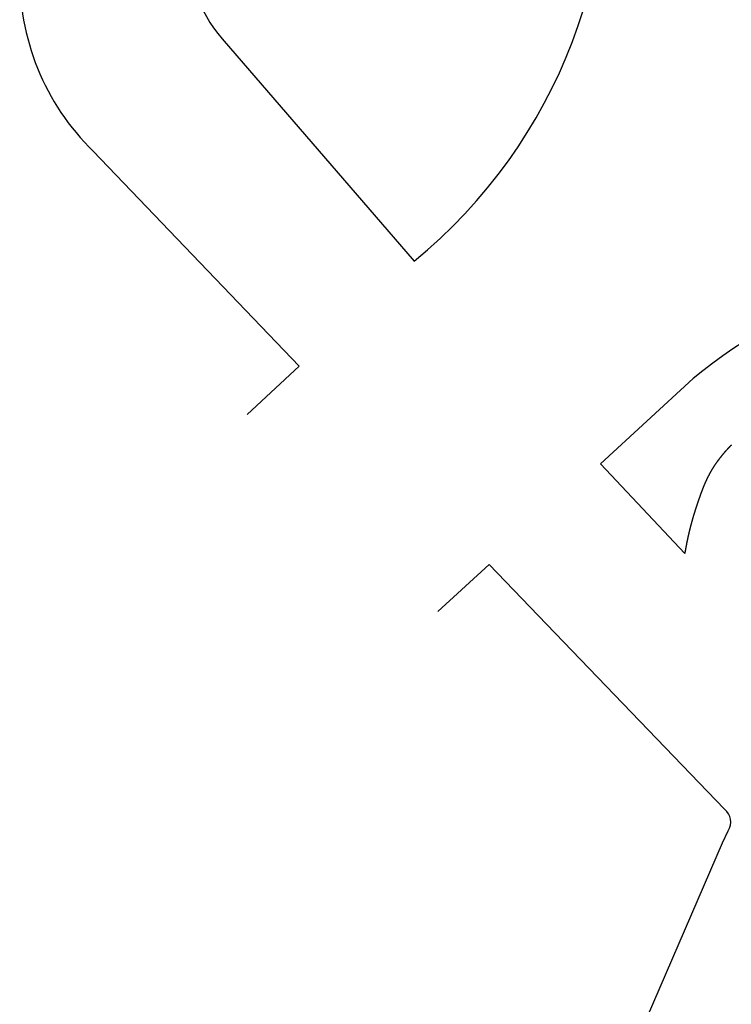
# Model space of a CAD drawing. Extents: x 148869 to 161638, y 453607 to 469810.
# Tile 1002 of 1056: x 159141.133 to 159141.341, y 459860.224 to 459860.511. Entities that reach past the tile are written whole.
import ezdxf

# ---------------------------------------------------------------- set-up
doc = ezdxf.new("R2010")
doc.units = 0
doc.layers.add('LKI_V01_KANTRIJWEG', color=252, linetype='CONTINUOUS')

msp = doc.modelspace()

# ---------------------------------------------------------------- linework, layer by layer
at = {"layer": 'LKI_V01_KANTRIJWEG'}
for p, q in [((159141.1924948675, 459860.5050805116), (159141.2485048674, 459860.4402505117)), ((159141.1924948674, 459860.5050805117), (159141.2485048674, 459860.4402505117)), ((159141.3389748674, 459860.2805005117), (159141.2846848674, 459860.3369605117)), ((159141.3389748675, 459860.2805005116), (159141.2846848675, 459860.3369605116))]:
    msp.add_line(p, q, dxfattribs=at)
for points in [[(159141.1997448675, 459860.3955505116), (159141.2149948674, 459860.4096105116), (159141.1549048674, 459860.4722505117)], [(159141.1997448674, 459860.3955505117), (159141.2149948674, 459860.4096105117), (159141.1549048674, 459860.4722505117)], [(159141.3274148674, 459860.3550505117), (159141.3028748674, 459860.3812205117), (159141.3298848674, 459860.4060105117)], [(159141.3274148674, 459860.3550505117), (159141.3028748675, 459860.3812205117), (159141.3298848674, 459860.4060105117)], [(159141.3394748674, 459860.3850405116), (159141.3394348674, 459860.3850005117), (159141.3394048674, 459860.3849605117), (159141.3393748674, 459860.3849305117), (159141.3393348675, 459860.3848905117), (159141.3393048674, 459860.3848505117), (159141.3392748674, 459860.3848105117), (159141.3392348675, 459860.3847805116), (159141.3392048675, 459860.3847405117), (159141.3391748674, 459860.3847005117), (159141.3391348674, 459860.3846605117), (159141.3391048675, 459860.3846205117), (159141.3390748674, 459860.3845905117), (159141.3390448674, 459860.3845505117), (159141.3390048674, 459860.3845105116), (159141.3389748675, 459860.3844705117), (159141.3389448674, 459860.3844405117), (159141.3389148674, 459860.3844005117), (159141.3388748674, 459860.3843605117), (159141.3388448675, 459860.3843205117), (159141.3388148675, 459860.3842805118), (159141.3387848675, 459860.3842505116), (159141.3387448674, 459860.3842105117), (159141.3387148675, 459860.3841705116), (159141.3386848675, 459860.3841305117), (159141.3386548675, 459860.3840905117), (159141.3386148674, 459860.3840505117), (159141.3385848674, 459860.3840205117), (159141.3385548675, 459860.3839805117), (159141.3385248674, 459860.3839405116), (159141.3384948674, 459860.3839005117), (159141.3384548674, 459860.3838605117), (159141.3384248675, 459860.3838205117), (159141.3383948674, 459860.3837905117), (159141.3383648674, 459860.3837505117), (159141.3383348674, 459860.3837105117), (159141.3382948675, 459860.3836705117), (159141.3382648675, 459860.3836305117), (159141.3382348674, 459860.3835905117), (159141.3382048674, 459860.3835505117), (159141.3381748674, 459860.3835205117), (159141.3381448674, 459860.3834805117), (159141.3381048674, 459860.3834405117), (159141.3380748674, 459860.3834005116), (159141.3380448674, 459860.3833605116), (159141.3380148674, 459860.3833205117), (159141.3379848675, 459860.3832805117), (159141.3379548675, 459860.3832405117), (159141.3379248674, 459860.3832005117), (159141.3378948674, 459860.3831605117)], [(159141.3394748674, 459860.3850405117), (159141.3394348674, 459860.3850005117), (159141.3394048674, 459860.3849605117), (159141.3393748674, 459860.3849305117), (159141.3393348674, 459860.3848905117), (159141.3393048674, 459860.3848505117), (159141.3392748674, 459860.3848105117), (159141.3392348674, 459860.3847805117), (159141.3392048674, 459860.3847405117), (159141.3391748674, 459860.3847005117), (159141.3391348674, 459860.3846605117), (159141.3391048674, 459860.3846205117), (159141.3390748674, 459860.3845905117), (159141.3390448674, 459860.3845505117), (159141.3390048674, 459860.3845105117), (159141.3389748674, 459860.3844705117), (159141.3389448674, 459860.3844405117), (159141.3389148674, 459860.3844005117), (159141.3388748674, 459860.3843605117), (159141.3388448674, 459860.3843205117), (159141.3388148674, 459860.3842805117), (159141.3387848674, 459860.3842505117), (159141.3387448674, 459860.3842105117), (159141.3387148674, 459860.3841705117), (159141.3386848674, 459860.3841305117), (159141.3386548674, 459860.3840905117), (159141.3386148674, 459860.3840505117), (159141.3385848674, 459860.3840205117), (159141.3385548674, 459860.3839805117), (159141.3385248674, 459860.3839405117), (159141.3384948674, 459860.3839005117), (159141.3384548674, 459860.3838605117), (159141.3384248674, 459860.3838205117), (159141.3383948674, 459860.3837905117), (159141.3383648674, 459860.3837505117), (159141.3383348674, 459860.3837105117), (159141.3382948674, 459860.3836705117), (159141.3382648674, 459860.3836305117), (159141.3382348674, 459860.3835905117), (159141.3382048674, 459860.3835505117), (159141.3381748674, 459860.3835205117), (159141.3381448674, 459860.3834805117), (159141.3381048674, 459860.3834405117), (159141.3380748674, 459860.3834005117), (159141.3380448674, 459860.3833605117), (159141.3380148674, 459860.3833205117), (159141.3379848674, 459860.3832805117), (159141.3379548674, 459860.3832405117), (159141.3379248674, 459860.3832005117), (159141.3378948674, 459860.3831605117)], [(159141.3410148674, 459860.3866805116), (159141.3409748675, 459860.3866505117), (159141.3409448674, 459860.3866105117), (159141.3409048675, 459860.3865705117), (159141.3408748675, 459860.3865405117), (159141.3408348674, 459860.3865005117), (159141.3408048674, 459860.3864705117), (159141.3407648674, 459860.3864305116), (159141.3407348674, 459860.3863905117), (159141.3406948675, 459860.3863605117), (159141.3406648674, 459860.3863205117), (159141.3406248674, 459860.3862905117), (159141.3405948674, 459860.3862505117), (159141.3405548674, 459860.3862105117), (159141.3405248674, 459860.3861805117), (159141.3404848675, 459860.3861405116), (159141.3404548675, 459860.3861005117), (159141.3404248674, 459860.3860705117), (159141.3403848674, 459860.3860305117), (159141.3403548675, 459860.3860005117), (159141.3403148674, 459860.3859605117), (159141.3402848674, 459860.3859205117), (159141.3402448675, 459860.3858905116), (159141.3402148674, 459860.3858505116), (159141.3401848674, 459860.3858105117), (159141.3401448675, 459860.3857805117), (159141.3401148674, 459860.3857405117), (159141.3400748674, 459860.3857005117), (159141.3400448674, 459860.3856705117), (159141.3400048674, 459860.3856305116), (159141.3399748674, 459860.3855905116), (159141.3399448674, 459860.3855605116), (159141.3399048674, 459860.3855205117), (159141.3398748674, 459860.3854805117), (159141.3398448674, 459860.3854505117), (159141.3398048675, 459860.3854105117), (159141.3397748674, 459860.3853705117), (159141.3397348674, 459860.3853305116), (159141.3397048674, 459860.3853005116), (159141.3396748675, 459860.3852605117), (159141.3396348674, 459860.3852205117), (159141.3396048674, 459860.3851905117), (159141.3395748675, 459860.3851505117), (159141.3395348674, 459860.3851105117), (159141.3395048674, 459860.3850705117), (159141.3394748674, 459860.3850405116)], [(159141.3410148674, 459860.3866805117), (159141.3409748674, 459860.3866505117), (159141.3409448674, 459860.3866105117), (159141.3409048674, 459860.3865705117), (159141.3408748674, 459860.3865405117), (159141.3408348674, 459860.3865005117), (159141.3408048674, 459860.3864705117), (159141.3407648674, 459860.3864305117), (159141.3407348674, 459860.3863905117), (159141.3406948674, 459860.3863605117), (159141.3406648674, 459860.3863205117), (159141.3406248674, 459860.3862905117), (159141.3405948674, 459860.3862505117), (159141.3405548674, 459860.3862105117), (159141.3405248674, 459860.3861805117), (159141.3404848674, 459860.3861405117), (159141.3404548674, 459860.3861005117), (159141.3404248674, 459860.3860705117), (159141.3403848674, 459860.3860305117), (159141.3403548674, 459860.3860005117), (159141.3403148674, 459860.3859605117), (159141.3402848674, 459860.3859205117), (159141.3402448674, 459860.3858905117), (159141.3402148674, 459860.3858505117), (159141.3401848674, 459860.3858105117), (159141.3401448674, 459860.3857805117), (159141.3401148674, 459860.3857405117), (159141.3400748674, 459860.3857005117), (159141.3400448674, 459860.3856705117), (159141.3400048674, 459860.3856305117), (159141.3399748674, 459860.3855905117), (159141.3399448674, 459860.3855605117), (159141.3399048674, 459860.3855205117), (159141.3398748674, 459860.3854805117), (159141.3398448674, 459860.3854505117), (159141.3398048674, 459860.3854105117), (159141.3397748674, 459860.3853705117), (159141.3397348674, 459860.3853305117), (159141.3397048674, 459860.3853005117), (159141.3396748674, 459860.3852605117), (159141.3396348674, 459860.3852205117), (159141.3396048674, 459860.3851905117), (159141.3395748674, 459860.3851505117), (159141.3395348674, 459860.3851105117), (159141.3395048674, 459860.3850705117), (159141.3394748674, 459860.3850405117)], [(159141.3378948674, 459860.3831605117), (159141.3378548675, 459860.3831305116), (159141.3378248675, 459860.3830905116), (159141.3377948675, 459860.3830505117), (159141.3377648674, 459860.3830105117), (159141.3377348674, 459860.3829705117), (159141.3377048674, 459860.3829305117), (159141.3376748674, 459860.3828905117), (159141.3376448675, 459860.3828505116), (159141.3376148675, 459860.3828105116), (159141.3375848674, 459860.3827705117), (159141.3375548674, 459860.3827305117), (159141.3375248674, 459860.3826905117), (159141.3374948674, 459860.3826505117), (159141.3374548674, 459860.3826105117), (159141.3374248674, 459860.3825705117), (159141.3373948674, 459860.3825305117), (159141.3373648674, 459860.3824905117), (159141.3373348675, 459860.3824505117), (159141.3373048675, 459860.3824105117), (159141.3372748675, 459860.3823705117), (159141.3372448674, 459860.3823305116), (159141.3372148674, 459860.3822905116), (159141.3371848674, 459860.3822505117), (159141.3371548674, 459860.3822105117), (159141.3371248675, 459860.3821705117), (159141.3370948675, 459860.3821305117), (159141.3370648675, 459860.3820905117), (159141.3370348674, 459860.3820505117), (159141.3370048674, 459860.3820105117), (159141.3369748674, 459860.3819705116), (159141.3369448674, 459860.3819305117), (159141.3369148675, 459860.3818905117), (159141.3368948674, 459860.3818505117), (159141.3368648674, 459860.3818105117), (159141.3368348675, 459860.3817705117), (159141.3368048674, 459860.3817305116), (159141.3367748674, 459860.3816905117), (159141.3367448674, 459860.3816405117), (159141.3367148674, 459860.3816005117), (159141.3366848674, 459860.3815605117), (159141.3366548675, 459860.3815205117), (159141.3366248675, 459860.3814805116), (159141.3365948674, 459860.3814405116), (159141.3365648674, 459860.3814005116), (159141.3365448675, 459860.3813605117), (159141.3365148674, 459860.3813205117), (159141.3364848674, 459860.3812805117), (159141.3364548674, 459860.3812305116), (159141.3364248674, 459860.3811905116)], [(159141.3378948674, 459860.3831605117), (159141.3378548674, 459860.3831305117), (159141.3378248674, 459860.3830905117), (159141.3377948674, 459860.3830505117), (159141.3377648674, 459860.3830105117), (159141.3377348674, 459860.3829705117), (159141.3377048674, 459860.3829305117), (159141.3376748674, 459860.3828905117), (159141.3376448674, 459860.3828505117), (159141.3376148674, 459860.3828105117), (159141.3375848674, 459860.3827705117), (159141.3375548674, 459860.3827305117), (159141.3375248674, 459860.3826905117), (159141.3374948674, 459860.3826505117), (159141.3374548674, 459860.3826105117), (159141.3374248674, 459860.3825705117), (159141.3373948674, 459860.3825305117), (159141.3373648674, 459860.3824905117), (159141.3373348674, 459860.3824505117), (159141.3373048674, 459860.3824105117), (159141.3372748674, 459860.3823705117), (159141.3372448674, 459860.3823305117), (159141.3372148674, 459860.3822905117), (159141.3371848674, 459860.3822505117), (159141.3371548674, 459860.3822105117), (159141.3371248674, 459860.3821705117), (159141.3370948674, 459860.3821305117), (159141.3370648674, 459860.3820905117), (159141.3370348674, 459860.3820505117), (159141.3370048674, 459860.3820105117), (159141.3369748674, 459860.3819705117), (159141.3369448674, 459860.3819305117), (159141.3369148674, 459860.3818905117), (159141.3368948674, 459860.3818505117), (159141.3368648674, 459860.3818105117), (159141.3368348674, 459860.3817705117), (159141.3368048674, 459860.3817305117), (159141.3367748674, 459860.3816905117), (159141.3367448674, 459860.3816405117), (159141.3367148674, 459860.3816005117), (159141.3366848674, 459860.3815605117), (159141.3366548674, 459860.3815205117), (159141.3366248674, 459860.3814805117), (159141.3365948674, 459860.3814405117), (159141.3365648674, 459860.3814005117), (159141.3365448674, 459860.3813605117), (159141.3365148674, 459860.3813205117), (159141.3364848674, 459860.3812805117), (159141.3364548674, 459860.3812305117), (159141.3364248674, 459860.3811905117)], [(159141.3364248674, 459860.3811905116), (159141.3363948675, 459860.3811505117), (159141.3363648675, 459860.3811105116), (159141.3363448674, 459860.3810705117), (159141.3363148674, 459860.3810305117), (159141.3362848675, 459860.3809905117), (159141.3362548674, 459860.3809405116), (159141.3362248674, 459860.3809005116), (159141.3361948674, 459860.3808605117), (159141.3361748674, 459860.3808205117), (159141.3361448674, 459860.3807805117), (159141.3361148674, 459860.3807405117), (159141.3360848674, 459860.3806905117), (159141.3360548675, 459860.3806505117), (159141.3360348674, 459860.3806105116), (159141.3360048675, 459860.3805705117), (159141.3359748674, 459860.3805305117), (159141.3359448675, 459860.3804805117), (159141.3359248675, 459860.3804405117), (159141.3358948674, 459860.3804005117), (159141.3358648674, 459860.3803605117), (159141.3358348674, 459860.3803105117), (159141.3358148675, 459860.3802705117), (159141.3357848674, 459860.3802305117), (159141.3357548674, 459860.3801905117), (159141.3357248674, 459860.3801405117), (159141.3357048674, 459860.3801005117), (159141.3356748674, 459860.3800605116), (159141.3356448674, 459860.3800205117), (159141.3356248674, 459860.3799705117), (159141.3355948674, 459860.3799305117), (159141.3355648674, 459860.3798905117), (159141.3355348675, 459860.3798505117), (159141.3355148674, 459860.3798005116), (159141.3354848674, 459860.3797605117), (159141.3354548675, 459860.3797205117), (159141.3354348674, 459860.3796705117), (159141.3354048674, 459860.3796305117), (159141.3353848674, 459860.3795905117), (159141.3353548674, 459860.3795405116), (159141.3353248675, 459860.3795005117), (159141.3353048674, 459860.3794605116), (159141.3352748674, 459860.3794105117), (159141.3352448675, 459860.3793705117), (159141.3352248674, 459860.3793305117), (159141.3351948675, 459860.3792805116), (159141.3351748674, 459860.3792405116), (159141.3351448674, 459860.3792005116), (159141.3351248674, 459860.3791505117), (159141.3350948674, 459860.3791105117)], [(159141.3364248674, 459860.3811905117), (159141.3363948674, 459860.3811505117), (159141.3363648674, 459860.3811105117), (159141.3363448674, 459860.3810705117), (159141.3363148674, 459860.3810305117), (159141.3362848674, 459860.3809905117), (159141.3362548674, 459860.3809405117), (159141.3362248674, 459860.3809005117), (159141.3361948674, 459860.3808605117), (159141.3361748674, 459860.3808205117), (159141.3361448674, 459860.3807805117), (159141.3361148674, 459860.3807405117), (159141.3360848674, 459860.3806905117), (159141.3360548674, 459860.3806505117), (159141.3360348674, 459860.3806105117), (159141.3360048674, 459860.3805705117), (159141.3359748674, 459860.3805305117), (159141.3359448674, 459860.3804805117), (159141.3359248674, 459860.3804405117), (159141.3358948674, 459860.3804005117), (159141.3358648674, 459860.3803605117), (159141.3358348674, 459860.3803105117), (159141.3358148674, 459860.3802705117), (159141.3357848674, 459860.3802305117), (159141.3357548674, 459860.3801905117), (159141.3357248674, 459860.3801405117), (159141.3357048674, 459860.3801005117), (159141.3356748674, 459860.3800605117), (159141.3356448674, 459860.3800205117), (159141.3356248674, 459860.3799705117), (159141.3355948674, 459860.3799305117), (159141.3355648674, 459860.3798905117), (159141.3355348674, 459860.3798505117), (159141.3355148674, 459860.3798005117), (159141.3354848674, 459860.3797605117), (159141.3354548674, 459860.3797205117), (159141.3354348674, 459860.3796705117), (159141.3354048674, 459860.3796305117), (159141.3353848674, 459860.3795905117), (159141.3353548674, 459860.3795405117), (159141.3353248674, 459860.3795005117), (159141.3353048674, 459860.3794605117), (159141.3352748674, 459860.3794105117), (159141.3352448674, 459860.3793705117), (159141.3352248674, 459860.3793305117), (159141.3351948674, 459860.3792805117), (159141.3351748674, 459860.3792405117), (159141.3351448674, 459860.3792005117), (159141.3351248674, 459860.3791505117), (159141.3350948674, 459860.3791105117)], [(159141.3339448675, 459860.3769405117), (159141.3339148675, 459860.3768905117), (159141.3338948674, 459860.3768505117), (159141.3338748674, 459860.3768005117), (159141.3338548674, 459860.3767605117), (159141.3338348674, 459860.3767105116), (159141.3338148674, 459860.3766705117), (159141.3337848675, 459860.3766205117), (159141.3337648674, 459860.3765805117), (159141.3337448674, 459860.3765305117), (159141.3337248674, 459860.3764805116), (159141.3337048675, 459860.3764405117), (159141.3336848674, 459860.3763905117), (159141.3336648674, 459860.3763505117), (159141.3336448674, 459860.3763005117), (159141.3336248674, 459860.3762605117), (159141.3336048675, 459860.3762105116), (159141.3335748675, 459860.3761705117), (159141.3335548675, 459860.3761205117), (159141.3335348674, 459860.3760805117), (159141.3335148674, 459860.3760305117), (159141.3334948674, 459860.3759805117), (159141.3334748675, 459860.3759405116), (159141.3334548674, 459860.3758905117), (159141.3334348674, 459860.3758505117), (159141.3334148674, 459860.3758005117), (159141.3333948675, 459860.3757605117), (159141.3333748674, 459860.3757105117), (159141.3333548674, 459860.3756605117), (159141.3333348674, 459860.3756205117), (159141.3333148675, 459860.3755705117), (159141.3332948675, 459860.3755305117), (159141.3332748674, 459860.3754805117), (159141.3332548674, 459860.3754305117), (159141.3332348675, 459860.3753905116), (159141.3332148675, 459860.3753405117), (159141.3331948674, 459860.3753005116), (159141.3331748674, 459860.3752505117), (159141.3331548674, 459860.3752005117), (159141.3331348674, 459860.3751605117), (159141.3331148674, 459860.3751105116), (159141.3330948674, 459860.3750705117), (159141.3330748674, 459860.3750205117), (159141.3330548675, 459860.3749705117), (159141.3330348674, 459860.3749305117), (159141.3330148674, 459860.3748805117), (159141.3330048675, 459860.3748405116), (159141.3329848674, 459860.3747905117), (159141.3329648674, 459860.3747405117), (159141.3329448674, 459860.3747005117)], [(159141.3339448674, 459860.3769405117), (159141.3339148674, 459860.3768905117), (159141.3338948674, 459860.3768505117), (159141.3338748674, 459860.3768005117), (159141.3338548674, 459860.3767605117), (159141.3338348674, 459860.3767105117), (159141.3338148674, 459860.3766705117), (159141.3337848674, 459860.3766205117), (159141.3337648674, 459860.3765805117), (159141.3337448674, 459860.3765305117), (159141.3337248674, 459860.3764805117), (159141.3337048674, 459860.3764405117), (159141.3336848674, 459860.3763905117), (159141.3336648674, 459860.3763505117), (159141.3336448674, 459860.3763005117), (159141.3336248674, 459860.3762605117), (159141.3336048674, 459860.3762105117), (159141.3335748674, 459860.3761705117), (159141.3335548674, 459860.3761205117), (159141.3335348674, 459860.3760805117), (159141.3335148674, 459860.3760305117), (159141.3334948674, 459860.3759805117), (159141.3334748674, 459860.3759405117), (159141.3334548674, 459860.3758905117), (159141.3334348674, 459860.3758505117), (159141.3334148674, 459860.3758005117), (159141.3333948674, 459860.3757605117), (159141.3333748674, 459860.3757105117), (159141.3333548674, 459860.3756605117), (159141.3333348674, 459860.3756205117), (159141.3333148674, 459860.3755705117), (159141.3332948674, 459860.3755305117), (159141.3332748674, 459860.3754805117), (159141.3332548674, 459860.3754305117), (159141.3332348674, 459860.3753905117), (159141.3332148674, 459860.3753405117), (159141.3331948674, 459860.3753005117), (159141.3331748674, 459860.3752505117), (159141.3331548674, 459860.3752005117), (159141.3331348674, 459860.3751605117), (159141.3331148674, 459860.3751105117), (159141.3330948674, 459860.3750705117), (159141.3330748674, 459860.3750205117), (159141.3330548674, 459860.3749705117), (159141.3330348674, 459860.3749305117), (159141.3330148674, 459860.3748805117), (159141.3330048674, 459860.3748405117), (159141.3329848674, 459860.3747905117), (159141.3329648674, 459860.3747405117), (159141.3329448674, 459860.3747005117)], [(159141.3350948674, 459860.3791105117), (159141.3350648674, 459860.3790705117), (159141.3350448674, 459860.3790205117), (159141.3350148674, 459860.3789805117), (159141.3349948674, 459860.3789405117), (159141.3349648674, 459860.3788905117), (159141.3349448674, 459860.3788505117), (159141.3349148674, 459860.3788105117), (159141.3348948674, 459860.3787605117), (159141.3348648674, 459860.3787205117), (159141.3348448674, 459860.3786705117), (159141.3348248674, 459860.3786305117), (159141.3347948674, 459860.3785905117), (159141.3347748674, 459860.3785405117), (159141.3347448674, 459860.3785005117), (159141.3347248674, 459860.3784505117), (159141.3346948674, 459860.3784105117), (159141.3346748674, 459860.3783705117), (159141.3346548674, 459860.3783205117), (159141.3346248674, 459860.3782805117), (159141.3346048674, 459860.3782305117), (159141.3345748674, 459860.3781905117), (159141.3345548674, 459860.3781405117), (159141.3345348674, 459860.3781005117), (159141.3345048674, 459860.3780605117), (159141.3344848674, 459860.3780105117), (159141.3344648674, 459860.3779705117), (159141.3344348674, 459860.3779205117), (159141.3344148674, 459860.3778805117), (159141.3343948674, 459860.3778305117), (159141.3343648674, 459860.3777905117), (159141.3343448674, 459860.3777405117), (159141.3343248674, 459860.3777005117), (159141.3342948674, 459860.3776505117), (159141.3342748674, 459860.3776105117), (159141.3342548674, 459860.3775705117), (159141.3342348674, 459860.3775205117), (159141.3342048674, 459860.3774805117), (159141.3341848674, 459860.3774305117), (159141.3341648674, 459860.3773905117), (159141.3341448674, 459860.3773405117), (159141.3341148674, 459860.3773005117), (159141.3340948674, 459860.3772505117), (159141.3340748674, 459860.3772105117), (159141.3340548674, 459860.3771605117), (159141.3340248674, 459860.3771205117), (159141.3340048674, 459860.3770705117), (159141.3339848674, 459860.3770305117), (159141.3339648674, 459860.3769805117), (159141.3339448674, 459860.3769405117)], [(159141.3350948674, 459860.3791105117), (159141.3350648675, 459860.3790705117), (159141.3350448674, 459860.3790205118), (159141.3350148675, 459860.3789805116), (159141.3349948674, 459860.3789405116), (159141.3349648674, 459860.3788905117), (159141.3349448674, 459860.3788505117), (159141.3349148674, 459860.3788105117), (159141.3348948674, 459860.3787605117), (159141.3348648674, 459860.3787205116), (159141.3348448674, 459860.3786705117), (159141.3348248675, 459860.3786305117), (159141.3347948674, 459860.3785905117), (159141.3347748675, 459860.3785405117), (159141.3347448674, 459860.3785005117), (159141.3347248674, 459860.3784505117), (159141.3346948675, 459860.3784105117), (159141.3346748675, 459860.3783705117), (159141.3346548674, 459860.3783205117), (159141.3346248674, 459860.3782805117), (159141.3346048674, 459860.3782305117), (159141.3345748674, 459860.3781905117), (159141.3345548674, 459860.3781405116), (159141.3345348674, 459860.3781005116), (159141.3345048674, 459860.3780605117), (159141.3344848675, 459860.3780105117), (159141.3344648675, 459860.3779705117), (159141.3344348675, 459860.3779205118), (159141.3344148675, 459860.3778805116), (159141.3343948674, 459860.3778305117), (159141.3343648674, 459860.3777905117), (159141.3343448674, 459860.3777405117), (159141.3343248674, 459860.3777005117), (159141.3342948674, 459860.3776505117), (159141.3342748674, 459860.3776105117), (159141.3342548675, 459860.3775705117), (159141.3342348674, 459860.3775205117), (159141.3342048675, 459860.3774805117), (159141.3341848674, 459860.3774305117), (159141.3341648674, 459860.3773905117), (159141.3341448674, 459860.3773405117), (159141.3341148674, 459860.3773005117), (159141.3340948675, 459860.3772505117), (159141.3340748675, 459860.3772105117), (159141.3340548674, 459860.3771605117), (159141.3340248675, 459860.3771205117), (159141.3340048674, 459860.3770705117), (159141.3339848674, 459860.3770305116), (159141.3339648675, 459860.3769805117), (159141.3339448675, 459860.3769405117)], [(159141.3329448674, 459860.3747005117), (159141.3329248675, 459860.3746505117), (159141.3329048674, 459860.3746005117), (159141.3328848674, 459860.3745605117), (159141.3328648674, 459860.3745105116), (159141.3328448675, 459860.3744605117), (159141.3328248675, 459860.3744205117), (159141.3328148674, 459860.3743705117), (159141.3327948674, 459860.3743305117), (159141.3327748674, 459860.3742805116), (159141.3327548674, 459860.3742305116), (159141.3327348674, 459860.3741905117), (159141.3327148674, 459860.3741405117), (159141.3326948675, 459860.3740905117), (159141.3326848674, 459860.3740505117), (159141.3326648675, 459860.3740005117), (159141.3326448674, 459860.3739505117), (159141.3326248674, 459860.3739105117), (159141.3326048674, 459860.3738605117), (159141.3325848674, 459860.3738105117), (159141.3325748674, 459860.3737705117), (159141.3325548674, 459860.3737205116), (159141.3325348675, 459860.3736705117), (159141.3325148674, 459860.3736305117), (159141.3324948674, 459860.3735805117), (159141.3324748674, 459860.3735305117), (159141.3324648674, 459860.3734905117), (159141.3324448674, 459860.3734405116), (159141.3324248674, 459860.3733905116), (159141.3324048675, 459860.3733505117), (159141.3323948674, 459860.3733005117), (159141.3323748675, 459860.3732505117), (159141.3323548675, 459860.3732105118), (159141.3323348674, 459860.3731605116), (159141.3323148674, 459860.3731105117), (159141.3323048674, 459860.3730705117), (159141.3322848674, 459860.3730205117), (159141.3322648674, 459860.3729705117), (159141.3322448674, 459860.3729205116), (159141.3322348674, 459860.3728805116), (159141.3322148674, 459860.3728305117), (159141.3321948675, 459860.3727805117), (159141.3321748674, 459860.3727405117), (159141.3321648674, 459860.3726905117), (159141.3321448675, 459860.3726405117), (159141.3321248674, 459860.3726005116), (159141.3321048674, 459860.3725505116), (159141.3320948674, 459860.3725005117), (159141.3320748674, 459860.3724505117), (159141.3320548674, 459860.3724105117)], [(159141.3329448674, 459860.3747005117), (159141.3329248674, 459860.3746505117), (159141.3329048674, 459860.3746005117), (159141.3328848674, 459860.3745605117), (159141.3328648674, 459860.3745105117), (159141.3328448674, 459860.3744605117), (159141.3328248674, 459860.3744205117), (159141.3328148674, 459860.3743705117), (159141.3327948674, 459860.3743305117), (159141.3327748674, 459860.3742805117), (159141.3327548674, 459860.3742305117), (159141.3327348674, 459860.3741905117), (159141.3327148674, 459860.3741405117), (159141.3326948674, 459860.3740905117), (159141.3326848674, 459860.3740505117), (159141.3326648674, 459860.3740005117), (159141.3326448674, 459860.3739505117), (159141.3326248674, 459860.3739105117), (159141.3326048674, 459860.3738605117), (159141.3325848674, 459860.3738105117), (159141.3325748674, 459860.3737705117), (159141.3325548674, 459860.3737205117), (159141.3325348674, 459860.3736705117), (159141.3325148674, 459860.3736305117), (159141.3324948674, 459860.3735805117), (159141.3324748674, 459860.3735305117), (159141.3324648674, 459860.3734905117), (159141.3324448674, 459860.3734405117), (159141.3324248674, 459860.3733905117), (159141.3324048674, 459860.3733505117), (159141.3323948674, 459860.3733005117), (159141.3323748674, 459860.3732505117), (159141.3323548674, 459860.3732105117), (159141.3323348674, 459860.3731605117), (159141.3323148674, 459860.3731105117), (159141.3323048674, 459860.3730705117), (159141.3322848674, 459860.3730205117), (159141.3322648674, 459860.3729705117), (159141.3322448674, 459860.3729205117), (159141.3322348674, 459860.3728805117), (159141.3322148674, 459860.3728305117), (159141.3321948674, 459860.3727805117), (159141.3321748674, 459860.3727405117), (159141.3321648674, 459860.3726905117), (159141.3321448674, 459860.3726405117), (159141.3321248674, 459860.3726005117), (159141.3321048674, 459860.3725505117), (159141.3320948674, 459860.3725005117), (159141.3320748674, 459860.3724505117), (159141.3320548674, 459860.3724105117)], [(159141.3320548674, 459860.3724105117), (159141.3320448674, 459860.3723605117), (159141.3320248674, 459860.3723105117), (159141.3320048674, 459860.3722705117), (159141.3319848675, 459860.3722205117), (159141.3319748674, 459860.3721705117), (159141.3319548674, 459860.3721205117), (159141.3319348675, 459860.3720805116), (159141.3319248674, 459860.3720305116), (159141.3319048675, 459860.3719805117), (159141.3318848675, 459860.3719405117), (159141.3318748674, 459860.3718905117), (159141.3318548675, 459860.3718405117), (159141.3318348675, 459860.3717905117), (159141.3318248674, 459860.3717505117), (159141.3318048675, 459860.3717005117), (159141.3317848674, 459860.3716505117), (159141.3317748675, 459860.3716105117), (159141.3317548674, 459860.3715605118), (159141.3317348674, 459860.3715105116), (159141.3317248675, 459860.3714605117), (159141.3317048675, 459860.3714205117), (159141.3316848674, 459860.3713705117), (159141.3316748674, 459860.3713205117), (159141.3316548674, 459860.3712705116), (159141.3316348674, 459860.3712305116), (159141.3316248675, 459860.3711805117), (159141.3316048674, 459860.3711305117), (159141.3315848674, 459860.3710805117), (159141.3315748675, 459860.3710405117), (159141.3315548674, 459860.3709905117), (159141.3315348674, 459860.3709405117), (159141.3315248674, 459860.3709005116), (159141.3315048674, 459860.3708505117), (159141.3314848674, 459860.3708005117), (159141.3314748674, 459860.3707505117), (159141.3314548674, 459860.3707105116), (159141.3314448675, 459860.3706605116), (159141.3314248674, 459860.3706105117), (159141.3314048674, 459860.3705605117), (159141.3313948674, 459860.3705205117), (159141.3313748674, 459860.3704705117), (159141.3313548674, 459860.3704205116), (159141.3313448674, 459860.3703705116), (159141.3313248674, 459860.3703305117), (159141.3313048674, 459860.3702805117), (159141.3312948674, 459860.3702305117), (159141.3312748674, 459860.3701805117), (159141.3312648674, 459860.3701405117), (159141.3312448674, 459860.3700905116)], [(159141.3320548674, 459860.3724105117), (159141.3320448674, 459860.3723605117), (159141.3320248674, 459860.3723105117), (159141.3320048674, 459860.3722705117), (159141.3319848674, 459860.3722205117), (159141.3319748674, 459860.3721705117), (159141.3319548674, 459860.3721205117), (159141.3319348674, 459860.3720805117), (159141.3319248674, 459860.3720305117), (159141.3319048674, 459860.3719805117), (159141.3318848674, 459860.3719405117), (159141.3318748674, 459860.3718905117), (159141.3318548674, 459860.3718405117), (159141.3318348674, 459860.3717905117), (159141.3318248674, 459860.3717505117), (159141.3318048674, 459860.3717005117), (159141.3317848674, 459860.3716505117), (159141.3317748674, 459860.3716105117), (159141.3317548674, 459860.3715605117), (159141.3317348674, 459860.3715105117), (159141.3317248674, 459860.3714605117), (159141.3317048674, 459860.3714205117), (159141.3316848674, 459860.3713705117), (159141.3316748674, 459860.3713205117), (159141.3316548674, 459860.3712705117), (159141.3316348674, 459860.3712305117), (159141.3316248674, 459860.3711805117), (159141.3316048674, 459860.3711305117), (159141.3315848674, 459860.3710805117), (159141.3315748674, 459860.3710405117), (159141.3315548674, 459860.3709905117), (159141.3315348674, 459860.3709405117), (159141.3315248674, 459860.3709005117), (159141.3315048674, 459860.3708505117), (159141.3314848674, 459860.3708005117), (159141.3314748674, 459860.3707505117), (159141.3314548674, 459860.3707105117), (159141.3314448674, 459860.3706605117), (159141.3314248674, 459860.3706105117), (159141.3314048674, 459860.3705605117), (159141.3313948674, 459860.3705205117), (159141.3313748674, 459860.3704705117), (159141.3313548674, 459860.3704205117), (159141.3313448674, 459860.3703705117), (159141.3313248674, 459860.3703305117), (159141.3313048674, 459860.3702805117), (159141.3312948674, 459860.3702305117), (159141.3312748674, 459860.3701805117), (159141.3312648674, 459860.3701405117), (159141.3312448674, 459860.3700905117)], [(159141.3304648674, 459860.3677505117), (159141.3304548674, 459860.3677105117), (159141.3304348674, 459860.3676605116), (159141.3304248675, 459860.3676105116), (159141.3304048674, 459860.3675605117), (159141.3303948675, 459860.3675105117), (159141.3303748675, 459860.3674705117), (159141.3303648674, 459860.3674205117), (159141.3303448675, 459860.3673705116), (159141.3303348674, 459860.3673205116), (159141.3303148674, 459860.3672805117), (159141.3303048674, 459860.3672305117), (159141.3302848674, 459860.3671805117), (159141.3302748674, 459860.3671305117), (159141.3302548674, 459860.3670805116), (159141.3302448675, 459860.3670405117), (159141.3302248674, 459860.3669905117), (159141.3302148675, 459860.3669405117), (159141.3301948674, 459860.3668905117), (159141.3301848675, 459860.3668405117), (159141.3301648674, 459860.3668005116), (159141.3301548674, 459860.3667505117), (159141.3301448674, 459860.3667005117), (159141.3301248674, 459860.3666505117), (159141.3301148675, 459860.3666005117), (159141.3300948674, 459860.3665605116), (159141.3300848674, 459860.3665105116), (159141.3300648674, 459860.3664605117), (159141.3300548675, 459860.3664105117), (159141.3300348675, 459860.3663605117), (159141.3300248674, 459860.3663205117), (159141.3300048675, 459860.3662705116), (159141.3299948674, 459860.3662205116), (159141.3299848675, 459860.3661705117), (159141.3299648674, 459860.3661205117), (159141.3299548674, 459860.3660805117), (159141.3299348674, 459860.3660305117), (159141.3299248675, 459860.3659805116), (159141.3299048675, 459860.3659305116), (159141.3298948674, 459860.3658805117), (159141.3298848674, 459860.3658405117), (159141.3298648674, 459860.3657905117), (159141.3298548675, 459860.3657405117), (159141.3298348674, 459860.3656905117), (159141.3298248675, 459860.3656405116), (159141.3298048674, 459860.3656005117), (159141.3297948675, 459860.3655505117), (159141.3297848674, 459860.3655005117), (159141.3297648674, 459860.3654505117), (159141.3297548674, 459860.3654005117)], [(159141.3304648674, 459860.3677505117), (159141.3304548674, 459860.3677105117), (159141.3304348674, 459860.3676605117), (159141.3304248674, 459860.3676105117), (159141.3304048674, 459860.3675605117), (159141.3303948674, 459860.3675105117), (159141.3303748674, 459860.3674705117), (159141.3303648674, 459860.3674205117), (159141.3303448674, 459860.3673705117), (159141.3303348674, 459860.3673205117), (159141.3303148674, 459860.3672805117), (159141.3303048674, 459860.3672305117), (159141.3302848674, 459860.3671805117), (159141.3302748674, 459860.3671305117), (159141.3302548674, 459860.3670805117), (159141.3302448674, 459860.3670405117), (159141.3302248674, 459860.3669905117), (159141.3302148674, 459860.3669405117), (159141.3301948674, 459860.3668905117), (159141.3301848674, 459860.3668405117), (159141.3301648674, 459860.3668005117), (159141.3301548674, 459860.3667505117), (159141.3301448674, 459860.3667005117), (159141.3301248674, 459860.3666505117), (159141.3301148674, 459860.3666005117), (159141.3300948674, 459860.3665605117), (159141.3300848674, 459860.3665105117), (159141.3300648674, 459860.3664605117), (159141.3300548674, 459860.3664105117), (159141.3300348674, 459860.3663605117), (159141.3300248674, 459860.3663205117), (159141.3300048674, 459860.3662705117), (159141.3299948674, 459860.3662205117), (159141.3299848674, 459860.3661705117), (159141.3299648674, 459860.3661205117), (159141.3299548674, 459860.3660805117), (159141.3299348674, 459860.3660305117), (159141.3299248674, 459860.3659805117), (159141.3299048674, 459860.3659305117), (159141.3298948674, 459860.3658805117), (159141.3298848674, 459860.3658405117), (159141.3298648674, 459860.3657905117), (159141.3298548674, 459860.3657405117), (159141.3298348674, 459860.3656905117), (159141.3298248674, 459860.3656405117), (159141.3298048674, 459860.3656005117), (159141.3297948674, 459860.3655505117), (159141.3297848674, 459860.3655005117), (159141.3297648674, 459860.3654505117), (159141.3297548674, 459860.3654005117)], [(159141.3312448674, 459860.3700905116), (159141.3312248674, 459860.3700405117), (159141.3312148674, 459860.3699905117), (159141.3311948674, 459860.3699505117), (159141.3311848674, 459860.3699005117), (159141.3311648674, 459860.3698505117), (159141.3311448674, 459860.3698005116), (159141.3311348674, 459860.3697605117), (159141.3311148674, 459860.3697105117), (159141.3311048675, 459860.3696605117), (159141.3310848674, 459860.3696105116), (159141.3310648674, 459860.3695605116), (159141.3310548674, 459860.3695205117), (159141.3310348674, 459860.3694705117), (159141.3310248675, 459860.3694205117), (159141.3310048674, 459860.3693705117), (159141.3309848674, 459860.3693305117), (159141.3309748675, 459860.3692805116), (159141.3309548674, 459860.3692305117), (159141.3309448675, 459860.3691805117), (159141.3309248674, 459860.3691405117), (159141.3309048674, 459860.3690905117), (159141.3308948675, 459860.3690405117), (159141.3308748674, 459860.3689905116), (159141.3308648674, 459860.3689505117), (159141.3308448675, 459860.3689005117), (159141.3308248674, 459860.3688505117), (159141.3308148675, 459860.3688005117), (159141.3307948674, 459860.3687605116), (159141.3307848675, 459860.3687105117), (159141.3307648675, 459860.3686605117), (159141.3307448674, 459860.3686105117), (159141.3307348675, 459860.3685605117), (159141.3307148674, 459860.3685205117), (159141.3307048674, 459860.3684705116), (159141.3306848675, 459860.3684205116), (159141.3306748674, 459860.3683705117), (159141.3306548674, 459860.3683305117), (159141.3306348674, 459860.3682805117), (159141.3306248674, 459860.3682305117), (159141.3306048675, 459860.3681805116), (159141.3305948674, 459860.3681405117), (159141.3305748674, 459860.3680905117), (159141.3305648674, 459860.3680405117), (159141.3305448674, 459860.3679905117), (159141.3305348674, 459860.3679405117), (159141.3305148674, 459860.3679005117), (159141.3305048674, 459860.3678505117), (159141.3304848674, 459860.3678005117), (159141.3304648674, 459860.3677505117)], [(159141.3312448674, 459860.3700905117), (159141.3312248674, 459860.3700405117), (159141.3312148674, 459860.3699905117), (159141.3311948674, 459860.3699505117), (159141.3311848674, 459860.3699005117), (159141.3311648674, 459860.3698505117), (159141.3311448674, 459860.3698005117), (159141.3311348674, 459860.3697605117), (159141.3311148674, 459860.3697105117), (159141.3311048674, 459860.3696605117), (159141.3310848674, 459860.3696105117), (159141.3310648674, 459860.3695605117), (159141.3310548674, 459860.3695205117), (159141.3310348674, 459860.3694705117), (159141.3310248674, 459860.3694205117), (159141.3310048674, 459860.3693705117), (159141.3309848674, 459860.3693305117), (159141.3309748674, 459860.3692805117), (159141.3309548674, 459860.3692305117), (159141.3309448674, 459860.3691805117), (159141.3309248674, 459860.3691405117), (159141.3309048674, 459860.3690905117), (159141.3308948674, 459860.3690405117), (159141.3308748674, 459860.3689905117), (159141.3308648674, 459860.3689505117), (159141.3308448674, 459860.3689005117), (159141.3308248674, 459860.3688505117), (159141.3308148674, 459860.3688005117), (159141.3307948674, 459860.3687605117), (159141.3307848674, 459860.3687105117), (159141.3307648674, 459860.3686605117), (159141.3307448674, 459860.3686105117), (159141.3307348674, 459860.3685605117), (159141.3307148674, 459860.3685205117), (159141.3307048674, 459860.3684705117), (159141.3306848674, 459860.3684205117), (159141.3306748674, 459860.3683705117), (159141.3306548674, 459860.3683305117), (159141.3306348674, 459860.3682805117), (159141.3306248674, 459860.3682305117), (159141.3306048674, 459860.3681805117), (159141.3305948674, 459860.3681405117), (159141.3305748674, 459860.3680905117), (159141.3305648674, 459860.3680405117), (159141.3305448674, 459860.3679905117), (159141.3305348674, 459860.3679405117), (159141.3305148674, 459860.3679005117), (159141.3305048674, 459860.3678505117), (159141.3304848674, 459860.3678005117), (159141.3304648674, 459860.3677505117)], [(159141.3297548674, 459860.3654005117), (159141.3297448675, 459860.3653605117), (159141.3297248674, 459860.3653105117), (159141.3297148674, 459860.3652605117), (159141.3296948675, 459860.3652105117), (159141.3296848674, 459860.3651605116), (159141.3296748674, 459860.3651105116), (159141.3296548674, 459860.3650705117), (159141.3296448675, 459860.3650205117), (159141.3296248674, 459860.3649705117), (159141.3296148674, 459860.3649205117), (159141.3296048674, 459860.3648705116), (159141.3295848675, 459860.3648305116), (159141.3295748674, 459860.3647805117), (159141.3295648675, 459860.3647305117), (159141.3295448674, 459860.3646805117), (159141.3295348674, 459860.3646305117), (159141.3295248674, 459860.3645805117), (159141.3295048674, 459860.3645405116), (159141.3294948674, 459860.3644905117), (159141.3294848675, 459860.3644405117), (159141.3294648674, 459860.3643905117), (159141.3294548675, 459860.3643405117), (159141.3294448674, 459860.3642905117), (159141.3294248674, 459860.3642505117), (159141.3294148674, 459860.3642005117), (159141.3294048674, 459860.3641505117), (159141.3293848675, 459860.3641005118), (159141.3293748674, 459860.3640505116), (159141.3293648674, 459860.3640005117), (159141.3293448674, 459860.3639605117), (159141.3293348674, 459860.3639105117), (159141.3293248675, 459860.3638605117), (159141.3293048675, 459860.3638105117), (159141.3292948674, 459860.3637605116), (159141.3292848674, 459860.3637105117), (159141.3292648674, 459860.3636705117), (159141.3292548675, 459860.3636205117), (159141.3292448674, 459860.3635705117), (159141.3292348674, 459860.3635205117), (159141.3292148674, 459860.3634705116), (159141.3292048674, 459860.3634205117), (159141.3291948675, 459860.3633805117), (159141.3291748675, 459860.3633305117), (159141.3291648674, 459860.3632805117), (159141.3291548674, 459860.3632305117), (159141.3291448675, 459860.3631805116), (159141.3291248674, 459860.3631305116), (159141.3291148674, 459860.3630905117), (159141.3291048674, 459860.3630405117)], [(159141.3297548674, 459860.3654005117), (159141.3297448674, 459860.3653605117), (159141.3297248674, 459860.3653105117), (159141.3297148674, 459860.3652605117), (159141.3296948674, 459860.3652105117), (159141.3296848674, 459860.3651605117), (159141.3296748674, 459860.3651105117), (159141.3296548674, 459860.3650705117), (159141.3296448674, 459860.3650205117), (159141.3296248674, 459860.3649705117), (159141.3296148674, 459860.3649205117), (159141.3296048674, 459860.3648705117), (159141.3295848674, 459860.3648305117), (159141.3295748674, 459860.3647805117), (159141.3295648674, 459860.3647305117), (159141.3295448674, 459860.3646805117), (159141.3295348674, 459860.3646305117), (159141.3295248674, 459860.3645805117), (159141.3295048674, 459860.3645405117), (159141.3294948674, 459860.3644905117), (159141.3294848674, 459860.3644405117), (159141.3294648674, 459860.3643905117), (159141.3294548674, 459860.3643405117), (159141.3294448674, 459860.3642905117), (159141.3294248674, 459860.3642505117), (159141.3294148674, 459860.3642005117), (159141.3294048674, 459860.3641505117), (159141.3293848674, 459860.3641005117), (159141.3293748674, 459860.3640505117), (159141.3293648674, 459860.3640005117), (159141.3293448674, 459860.3639605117), (159141.3293348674, 459860.3639105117), (159141.3293248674, 459860.3638605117), (159141.3293048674, 459860.3638105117), (159141.3292948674, 459860.3637605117), (159141.3292848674, 459860.3637105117), (159141.3292648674, 459860.3636705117), (159141.3292548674, 459860.3636205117), (159141.3292448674, 459860.3635705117), (159141.3292348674, 459860.3635205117), (159141.3292148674, 459860.3634705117), (159141.3292048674, 459860.3634205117), (159141.3291948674, 459860.3633805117), (159141.3291748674, 459860.3633305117), (159141.3291648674, 459860.3632805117), (159141.3291548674, 459860.3632305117), (159141.3291448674, 459860.3631805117), (159141.3291248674, 459860.3631305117), (159141.3291148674, 459860.3630905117), (159141.3291048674, 459860.3630405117)], [(159141.3291048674, 459860.3630405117), (159141.3290948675, 459860.3629905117), (159141.3290748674, 459860.3629405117), (159141.3290648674, 459860.3628905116), (159141.3290548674, 459860.3628405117), (159141.3290448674, 459860.3627905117), (159141.3290248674, 459860.3627505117), (159141.3290148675, 459860.3627005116), (159141.3290048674, 459860.3626505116), (159141.3289948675, 459860.3626005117), (159141.3289748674, 459860.3625505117), (159141.3289648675, 459860.3625005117), (159141.3289548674, 459860.3624505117), (159141.3289448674, 459860.3624105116), (159141.3289248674, 459860.3623605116), (159141.3289148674, 459860.3623105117), (159141.3289048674, 459860.3622605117), (159141.3288948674, 459860.3622105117), (159141.3288848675, 459860.3621605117), (159141.3288648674, 459860.3621105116), (159141.3288548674, 459860.3620705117), (159141.3288448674, 459860.3620205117), (159141.3288348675, 459860.3619705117), (159141.3288248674, 459860.3619205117), (159141.3288048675, 459860.3618705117), (159141.3287948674, 459860.3618205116), (159141.3287848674, 459860.3617705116), (159141.3287748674, 459860.3617305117), (159141.3287648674, 459860.3616805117), (159141.3287448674, 459860.3616305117), (159141.3287348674, 459860.3615805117), (159141.3287248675, 459860.3615305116), (159141.3287148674, 459860.3614805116), (159141.3287048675, 459860.3614305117), (159141.3286948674, 459860.3613905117), (159141.3286748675, 459860.3613405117), (159141.3286648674, 459860.3612905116), (159141.3286548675, 459860.3612405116), (159141.3286448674, 459860.3611905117), (159141.3286348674, 459860.3611405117), (159141.3286248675, 459860.3610905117), (159141.3286048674, 459860.3610405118), (159141.3285948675, 459860.3610005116), (159141.3285848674, 459860.3609505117), (159141.3285748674, 459860.3609005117), (159141.3285648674, 459860.3608505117), (159141.3285548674, 459860.3608005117), (159141.3285448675, 459860.3607505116), (159141.3285248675, 459860.3607005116), (159141.3285148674, 459860.3606505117)], [(159141.3291048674, 459860.3630405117), (159141.3290948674, 459860.3629905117), (159141.3290748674, 459860.3629405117), (159141.3290648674, 459860.3628905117), (159141.3290548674, 459860.3628405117), (159141.3290448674, 459860.3627905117), (159141.3290248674, 459860.3627505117), (159141.3290148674, 459860.3627005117), (159141.3290048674, 459860.3626505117), (159141.3289948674, 459860.3626005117), (159141.3289748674, 459860.3625505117), (159141.3289648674, 459860.3625005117), (159141.3289548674, 459860.3624505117), (159141.3289448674, 459860.3624105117), (159141.3289248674, 459860.3623605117), (159141.3289148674, 459860.3623105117), (159141.3289048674, 459860.3622605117), (159141.3288948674, 459860.3622105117), (159141.3288848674, 459860.3621605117), (159141.3288648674, 459860.3621105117), (159141.3288548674, 459860.3620705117), (159141.3288448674, 459860.3620205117), (159141.3288348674, 459860.3619705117), (159141.3288248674, 459860.3619205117), (159141.3288048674, 459860.3618705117), (159141.3287948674, 459860.3618205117), (159141.3287848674, 459860.3617705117), (159141.3287748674, 459860.3617305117), (159141.3287648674, 459860.3616805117), (159141.3287448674, 459860.3616305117), (159141.3287348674, 459860.3615805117), (159141.3287248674, 459860.3615305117), (159141.3287148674, 459860.3614805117), (159141.3287048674, 459860.3614305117), (159141.3286948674, 459860.3613905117), (159141.3286748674, 459860.3613405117), (159141.3286648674, 459860.3612905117), (159141.3286548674, 459860.3612405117), (159141.3286448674, 459860.3611905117), (159141.3286348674, 459860.3611405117), (159141.3286248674, 459860.3610905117), (159141.3286048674, 459860.3610405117), (159141.3285948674, 459860.3610005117), (159141.3285848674, 459860.3609505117), (159141.3285748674, 459860.3609005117), (159141.3285648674, 459860.3608505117), (159141.3285548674, 459860.3608005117), (159141.3285448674, 459860.3607505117), (159141.3285248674, 459860.3607005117), (159141.3285148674, 459860.3606505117)], [(159141.3285148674, 459860.3606505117), (159141.3285048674, 459860.3606105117), (159141.3284948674, 459860.3605605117), (159141.3284848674, 459860.3605105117), (159141.3284748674, 459860.3604605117), (159141.3284648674, 459860.3604105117), (159141.3284548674, 459860.3603605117), (159141.3284448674, 459860.3603105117), (159141.3284248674, 459860.3602605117), (159141.3284148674, 459860.3602105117), (159141.3284048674, 459860.3601705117), (159141.3283948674, 459860.3601205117), (159141.3283848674, 459860.3600705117), (159141.3283748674, 459860.3600205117), (159141.3283648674, 459860.3599705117), (159141.3283548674, 459860.3599205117), (159141.3283448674, 459860.3598705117), (159141.3283348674, 459860.3598205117), (159141.3283248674, 459860.3597705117), (159141.3283048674, 459860.3597305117), (159141.3282948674, 459860.3596805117), (159141.3282848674, 459860.3596305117), (159141.3282748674, 459860.3595805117), (159141.3282648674, 459860.3595305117), (159141.3282548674, 459860.3594805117), (159141.3282448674, 459860.3594305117), (159141.3282348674, 459860.3593805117), (159141.3282248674, 459860.3593305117), (159141.3282148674, 459860.3592905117), (159141.3282048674, 459860.3592405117), (159141.3281948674, 459860.3591905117), (159141.3281848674, 459860.3591405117), (159141.3281748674, 459860.3590905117), (159141.3281648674, 459860.3590405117), (159141.3281548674, 459860.3589905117), (159141.3281448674, 459860.3589405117), (159141.3281348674, 459860.3588905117), (159141.3281248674, 459860.3588405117), (159141.3281148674, 459860.3588005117), (159141.3281048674, 459860.3587505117), (159141.3280848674, 459860.3587005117), (159141.3280748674, 459860.3586505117), (159141.3280648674, 459860.3586005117), (159141.3280548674, 459860.3585505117), (159141.3280448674, 459860.3585005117), (159141.3280348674, 459860.3584505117), (159141.3280248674, 459860.3584005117), (159141.3280148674, 459860.3583505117), (159141.3280048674, 459860.3583005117), (159141.3279948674, 459860.3582605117)], [(159141.3285148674, 459860.3606505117), (159141.3285048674, 459860.3606105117), (159141.3284948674, 459860.3605605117), (159141.3284848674, 459860.3605105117), (159141.3284748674, 459860.3604605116), (159141.3284648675, 459860.3604105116), (159141.3284548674, 459860.3603605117), (159141.3284448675, 459860.3603105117), (159141.3284248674, 459860.3602605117), (159141.3284148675, 459860.3602105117), (159141.3284048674, 459860.3601705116), (159141.3283948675, 459860.3601205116), (159141.3283848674, 459860.3600705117), (159141.3283748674, 459860.3600205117), (159141.3283648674, 459860.3599705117), (159141.3283548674, 459860.3599205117), (159141.3283448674, 459860.3598705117), (159141.3283348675, 459860.3598205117), (159141.3283248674, 459860.3597705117), (159141.3283048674, 459860.3597305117), (159141.3282948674, 459860.3596805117), (159141.3282848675, 459860.3596305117), (159141.3282748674, 459860.3595805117), (159141.3282648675, 459860.3595305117), (159141.3282548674, 459860.3594805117), (159141.3282448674, 459860.3594305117), (159141.3282348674, 459860.3593805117), (159141.3282248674, 459860.3593305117), (159141.3282148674, 459860.3592905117), (159141.3282048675, 459860.3592405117), (159141.3281948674, 459860.3591905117), (159141.3281848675, 459860.3591405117), (159141.3281748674, 459860.3590905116), (159141.3281648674, 459860.3590405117), (159141.3281548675, 459860.3589905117), (159141.3281448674, 459860.3589405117), (159141.3281348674, 459860.3588905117), (159141.3281248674, 459860.3588405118), (159141.3281148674, 459860.3588005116), (159141.3281048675, 459860.3587505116), (159141.3280848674, 459860.3587005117), (159141.3280748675, 459860.3586505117), (159141.3280648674, 459860.3586005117), (159141.3280548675, 459860.3585505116), (159141.3280448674, 459860.3585005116), (159141.3280348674, 459860.3584505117), (159141.3280248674, 459860.3584005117), (159141.3280148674, 459860.3583505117), (159141.3280048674, 459860.3583005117), (159141.3279948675, 459860.3582605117)], [(159141.3279948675, 459860.3582605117), (159141.3279848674, 459860.3582105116), (159141.3279748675, 459860.3581605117), (159141.3279648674, 459860.3581105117), (159141.3279548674, 459860.3580605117), (159141.3279548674, 459860.3580105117), (159141.3279448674, 459860.3579605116), (159141.3279348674, 459860.3579105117), (159141.3279248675, 459860.3578605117), (159141.3279148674, 459860.3578105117), (159141.3279048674, 459860.3577605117), (159141.3278948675, 459860.3577105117), (159141.3278848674, 459860.3576705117), (159141.3278748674, 459860.3576205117), (159141.3278648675, 459860.3575705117), (159141.3278548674, 459860.3575205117), (159141.3278448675, 459860.3574705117), (159141.3278348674, 459860.3574205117), (159141.3278248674, 459860.3573705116), (159141.3278148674, 459860.3573205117), (159141.3278048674, 459860.3572705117), (159141.3277948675, 459860.3572205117), (159141.3277848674, 459860.3571705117), (159141.3277748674, 459860.3571205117), (159141.3277648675, 459860.3570705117), (159141.3277548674, 459860.3570205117), (159141.3277548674, 459860.3569805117), (159141.3277448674, 459860.3569305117), (159141.3277348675, 459860.3568805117), (159141.3277248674, 459860.3568305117), (159141.3277148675, 459860.3567805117), (159141.3277048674, 459860.3567305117), (159141.3276948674, 459860.3566805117), (159141.3276848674, 459860.3566305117), (159141.3276748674, 459860.3565805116), (159141.3276648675, 459860.3565305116), (159141.3276548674, 459860.3564805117), (159141.3276548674, 459860.3564305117), (159141.3276448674, 459860.3563805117), (159141.3276348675, 459860.3563305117), (159141.3276248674, 459860.3562805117), (159141.3276148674, 459860.3562405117), (159141.3276048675, 459860.3561905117), (159141.3275948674, 459860.3561405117), (159141.3275848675, 459860.3560905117), (159141.3275848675, 459860.3560405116), (159141.3275748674, 459860.3559905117), (159141.3275648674, 459860.3559405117), (159141.3275548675, 459860.3558905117), (159141.3275448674, 459860.3558405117)], [(159141.3279948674, 459860.3582605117), (159141.3279848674, 459860.3582105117), (159141.3279748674, 459860.3581605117), (159141.3279648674, 459860.3581105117), (159141.3279548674, 459860.3580605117), (159141.3279548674, 459860.3580105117), (159141.3279448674, 459860.3579605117), (159141.3279348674, 459860.3579105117), (159141.3279248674, 459860.3578605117), (159141.3279148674, 459860.3578105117), (159141.3279048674, 459860.3577605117), (159141.3278948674, 459860.3577105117), (159141.3278848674, 459860.3576705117), (159141.3278748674, 459860.3576205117), (159141.3278648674, 459860.3575705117), (159141.3278548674, 459860.3575205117), (159141.3278448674, 459860.3574705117), (159141.3278348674, 459860.3574205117), (159141.3278248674, 459860.3573705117), (159141.3278148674, 459860.3573205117), (159141.3278048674, 459860.3572705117), (159141.3277948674, 459860.3572205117), (159141.3277848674, 459860.3571705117), (159141.3277748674, 459860.3571205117), (159141.3277648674, 459860.3570705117), (159141.3277548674, 459860.3570205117), (159141.3277548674, 459860.3569805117), (159141.3277448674, 459860.3569305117), (159141.3277348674, 459860.3568805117), (159141.3277248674, 459860.3568305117), (159141.3277148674, 459860.3567805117), (159141.3277048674, 459860.3567305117), (159141.3276948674, 459860.3566805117), (159141.3276848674, 459860.3566305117), (159141.3276748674, 459860.3565805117), (159141.3276648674, 459860.3565305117), (159141.3276548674, 459860.3564805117), (159141.3276548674, 459860.3564305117), (159141.3276448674, 459860.3563805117), (159141.3276348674, 459860.3563305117), (159141.3276248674, 459860.3562805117), (159141.3276148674, 459860.3562405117), (159141.3276048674, 459860.3561905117), (159141.3275948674, 459860.3561405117), (159141.3275848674, 459860.3560905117), (159141.3275848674, 459860.3560405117), (159141.3275748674, 459860.3559905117), (159141.3275648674, 459860.3559405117), (159141.3275548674, 459860.3558905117), (159141.3275448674, 459860.3558405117)], [(159141.3275448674, 459860.3558405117), (159141.3275348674, 459860.3557905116), (159141.3275248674, 459860.3557405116), (159141.3275148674, 459860.3556905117), (159141.3275148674, 459860.3556405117), (159141.3275048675, 459860.3555905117), (159141.3274948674, 459860.3555405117), (159141.3274848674, 459860.3554905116), (159141.3274748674, 459860.3554405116), (159141.3274648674, 459860.3553905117), (159141.3274648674, 459860.3553505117), (159141.3274548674, 459860.3553005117), (159141.3274448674, 459860.3552505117), (159141.3274348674, 459860.3552005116), (159141.3274248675, 459860.3551505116), (159141.3274148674, 459860.3551005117), (159141.3274148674, 459860.3550505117)], [(159141.3275448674, 459860.3558405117), (159141.3275348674, 459860.3557905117), (159141.3275248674, 459860.3557405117), (159141.3275148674, 459860.3556905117), (159141.3275148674, 459860.3556405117), (159141.3275048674, 459860.3555905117), (159141.3274948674, 459860.3555405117), (159141.3274848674, 459860.3554905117), (159141.3274748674, 459860.3554405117), (159141.3274648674, 459860.3553905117), (159141.3274648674, 459860.3553505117), (159141.3274548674, 459860.3553005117), (159141.3274448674, 459860.3552505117), (159141.3274348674, 459860.3552005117), (159141.3274248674, 459860.3551505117), (159141.3274148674, 459860.3551005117), (159141.3274148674, 459860.3550505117)], [(159141.2846848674, 459860.3369605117), (159141.2703248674, 459860.3518905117), (159141.2553848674, 459860.3381805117)], [(159141.2846848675, 459860.3369605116), (159141.2703248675, 459860.3518905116), (159141.2553848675, 459860.3381805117)], [(159141.2081848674, 459859.9692805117), (159141.3384648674, 459860.2707705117), (159141.3400948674, 459860.2742405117)], [(159141.2081848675, 459859.9692805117), (159141.3384648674, 459860.2707705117), (159141.3400948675, 459860.2742405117)]]:
    msp.add_lwpolyline(points, dxfattribs=at)
for centre, radius, start, end in [((159141.1519514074, 459860.5584438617), 0.15261795, 309.2457678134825, 9.179430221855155), ((159141.1519514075, 459860.5584438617), 0.15261795, 309.2457678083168, 9.179430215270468), ((159141.2204488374, 459860.5298021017), 0.03731730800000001, 173.0609837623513, 221.4885081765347), ((159141.2204488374, 459860.5298021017), 0.037317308, 173.0609837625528, 221.4885081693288), ((159141.2046754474, 459860.5232045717), 0.07122799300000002, 178.410350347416, 225.673174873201), ((159141.2046754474, 459860.5232045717), 0.071227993, 178.4103503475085, 225.673174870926), ((159141.4316736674, 459860.2820208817), 0.160419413, 88.30994829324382, 129.3841498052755), ((159141.4316736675, 459860.2820208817), 0.160419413, 88.30994828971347, 129.3841498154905), ((159141.3361308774, 459860.2767614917), 0.004697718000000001, 327.5448503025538, 52.74249423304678), ((159141.3361308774, 459860.2767614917), 0.004697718, 327.5448502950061, 52.7424942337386)]:
    msp.add_arc(centre, radius, start, end, dxfattribs=at)

doc.saveas('drawing.dxf')
